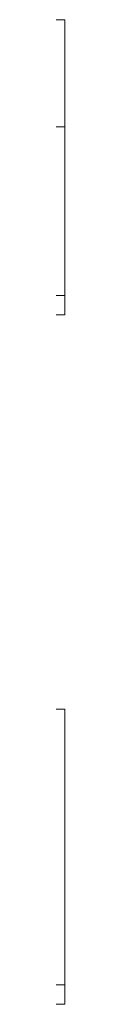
# Model space of a CAD drawing. Extents: x -89225 to 110569, y 13360 to 87647.
# Tile 385 of 478: x 66413 to 66440, y 15425 to 30597. Entities that reach past the tile are written whole.
import ezdxf

# ---------------------------------------------------------------- set-up
doc = ezdxf.new("R2010")
doc.units = 0
doc.layers.add('Beluchtingstank', color=253, linetype='Continuous')

msp = doc.modelspace()

# ---------------------------------------------------------------- linework, layer by layer
at = {"layer": 'Beluchtingstank', "lineweight": 9}
for p, q in [((53065, 30597), (66440, 30597)), ((66440, 30597), (66440, 26347)), ((1540, 28947), (66440, 28947)), ((53065, 26347), (66440, 26347)), ((53065, 26347), (66440, 26347)), ((66440, 26047), (66440, 26347)), ((53065, 26047), (66440, 26047)), ((65839, 19975), (66440, 19975)), ((66440, 19975), (66440, 15725)), ((65839, 15725), (66440, 15725)), ((65839, 15725), (66440, 15725)), ((66440, 15425), (66440, 15725)), ((65839, 15425), (66440, 15425))]:
    msp.add_line(p, q, dxfattribs=at)

doc.saveas('drawing.dxf')
